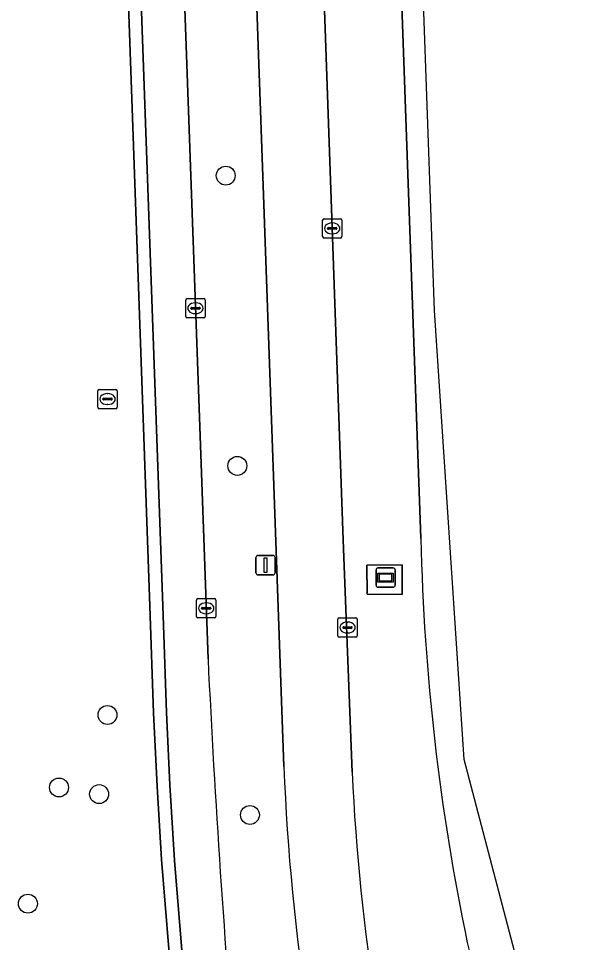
# Model space of a CAD drawing. Extents: x 160349 to 161355, y 381727 to 382854.
# Drawn here: x 161312.11 to 161340.95, y 382286.45 to 382334.24 of the extents above; entities that cross this region are included whole.
import ezdxf

# ---------------------------------------------------------------- set-up
doc = ezdxf.new("R2010")
doc.units = 0
for name, color, linetype in [('IMGEO_Berm_groen', 7, 'Continuous'), ('IMGEO_Boom', 7, 'Continuous'), ('IMGEO_Fietspad_gesloten', 7, 'Continuous'), ('IMGEO_Groenvoorziening', 7, 'Continuous'), ('IMGEO_Kolk', 7, 'Continuous'), ('IMGEO_Lichtmast', 7, 'Continuous'), ('IMGEO_Reclamebord', 7, 'Continuous'), ('IMGEO_Rijbaan_lokaal_gesloten', 7, 'Continuous'), ('IMGEO_Rioolput', 7, 'Continuous'), ('IMGEO_Voetpad_open', 7, 'Continuous')]:
    doc.layers.add(name, color=color, linetype=linetype)

msp = doc.modelspace()

# ---------------------------------------------------------------- linework, layer by layer
at = {"layer": 'IMGEO_Berm_groen'}
for points in [[(161318.45, 382398.178), (161321.926, 382301.113)], [(161325.875, 382393.982), (161328.927, 382307.262), (161329.384, 382295.255)], [(161332.941, 382307.348), (161330.052, 382388.106)], [(161325.857, 382295.549), (161322.615, 382386.648)]]:
    msp.add_lwpolyline(points, dxfattribs=at)
msp.add_lwpolyline([(161331.98, 382305.991), (161331.972, 382304.453), (161330.164, 382304.468), (161330.145, 382305.968)], close=True, dxfattribs=at)
for centre, radius, start, end in [((161448.135, 382310.011), 115.225, 181.32426, 191.79946), ((161892.924, 382328.511), 571.655, 182.74709, 184.96146), ((161435.824, 382299.756), 110.048, 182.19086, 195.77248), ((161440.724, 382300.52), 111.464, 182.70723, 195.29967), ((161470.153, 382317.094), 138.247, 192.80713, 198.49378)]:
    msp.add_arc(centre, radius, start, end, dxfattribs=at)
at = {"layer": 'IMGEO_Boom'}
for centre in [(161322.843, 382326.113), (161323.444, 382311.101), (161316.721, 382298.218), (161314.213, 382294.469), (161316.289, 382294.126), (161324.097, 382293.046), (161312.604, 382288.458)]:
    msp.add_circle(centre, 0.489, dxfattribs=at)
at = {"layer": 'IMGEO_Fietspad_gesloten'}
for points in [[(161321.926, 382301.113), (161318.45, 382398.178)], [(161316.294, 382395.637), (161319.579, 382303.861), (161319.771, 382298.34), (161319.95, 382294.602), (161320.188, 382290.699), (161322.18, 382266.442), (161322.676, 382260.402)]]:
    msp.add_lwpolyline(points, dxfattribs=at)
msp.add_arc((161892.924, 382328.511), 571.655, 182.74709, 184.96146, dxfattribs=at)
at = {"layer": 'IMGEO_Groenvoorziening'}
msp.add_lwpolyline([(161321.423, 382267.645), (161319.526, 382290.746), (161319.292, 382294.513), (161319.103, 382298.321), (161318.911, 382303.837), (161315.724, 382393.755)], dxfattribs=at)
at = {"layer": 'IMGEO_Kolk'}
for p, q in [((161327.855, 382322.959), (161327.855, 382323.811)), ((161327.93, 382323.885), (161328.782, 382323.885)), ((161328.856, 382323.811), (161328.856, 382322.959)), ((161328.114, 382323.379), (161328.114, 382323.391)), ((161328.552, 382323.342), (161328.154, 382323.342)), ((161328.157, 382323.428), (161328.555, 382323.428)), ((161328.343, 382323.665), (161328.368, 382323.665)), ((161328.598, 382323.391), (161328.598, 382323.379)), ((161328.782, 382322.885), (161327.93, 382322.885)), ((161328.366, 382323.105), (161328.341, 382323.105)), ((161320.776, 382318.828), (161320.776, 382319.68)), ((161320.851, 382319.754), (161321.703, 382319.754)), ((161321.264, 382319.534), (161321.289, 382319.534)), ((161321.777, 382319.68), (161321.777, 382318.828)), ((161321.035, 382319.248), (161321.035, 382319.26)), ((161321.473, 382319.211), (161321.075, 382319.211)), ((161321.078, 382319.297), (161321.476, 382319.297)), ((161321.287, 382318.974), (161321.262, 382318.974)), ((161321.519, 382319.26), (161321.519, 382319.248)), ((161321.703, 382318.754), (161320.851, 382318.754)), ((161321.332, 382303.31), (161321.332, 382304.162)), ((161321.407, 382304.236), (161322.259, 382304.236)), ((161322.333, 382304.162), (161322.333, 382303.31)), ((161321.591, 382303.73), (161321.591, 382303.742)), ((161322.029, 382303.693), (161321.631, 382303.693)), ((161321.634, 382303.779), (161322.032, 382303.779)), ((161321.82, 382304.016), (161321.845, 382304.016)), ((161322.075, 382303.742), (161322.075, 382303.73)), ((161322.259, 382303.236), (161321.407, 382303.236)), ((161321.843, 382303.456), (161321.818, 382303.456)), ((161328.722, 382303.24), (161329.574, 382303.24)), ((161328.647, 382302.314), (161328.647, 382303.166)), ((161328.906, 382302.734), (161328.906, 382302.746)), ((161328.949, 382302.783), (161329.347, 382302.783)), ((161329.135, 382303.02), (161329.16, 382303.02)), ((161329.39, 382302.746), (161329.39, 382302.734)), ((161329.648, 382303.166), (161329.648, 382302.314)), ((161329.344, 382302.697), (161328.946, 382302.697)), ((161329.158, 382302.46), (161329.133, 382302.46)), ((161329.574, 382302.24), (161328.722, 382302.24))]:
    msp.add_line(p, q, dxfattribs=at)
for points in [[(161327.855, 382322.959), (161327.855, 382323.811)], [(161327.93, 382323.885), (161328.782, 382323.885)], [(161328.856, 382323.811), (161328.856, 382322.959)], [(161328.782, 382322.885), (161327.93, 382322.885)], [(161320.776, 382318.828), (161320.776, 382319.68)], [(161320.851, 382319.754), (161321.703, 382319.754)], [(161321.777, 382319.68), (161321.777, 382318.828)], [(161321.703, 382318.754), (161320.851, 382318.754)], [(161321.332, 382303.31), (161321.332, 382304.162)], [(161321.407, 382304.236), (161322.259, 382304.236)], [(161322.333, 382304.162), (161322.333, 382303.31)], [(161322.259, 382303.236), (161321.407, 382303.236)], [(161328.722, 382303.24), (161329.574, 382303.24)], [(161328.647, 382302.314), (161328.647, 382303.166)], [(161329.648, 382303.166), (161329.648, 382302.314)], [(161329.574, 382302.24), (161328.722, 382302.24)]]:
    msp.add_lwpolyline(points, dxfattribs=at)
for centre, radius, start, end in [((161327.932, 382323.809), 0.0765, 91.552, 178.448), ((161327.932, 382323.809), 0.0765, 91.552, 178.448), ((161328.78, 382323.809), 0.0765, 1.552, 88.448), ((161328.78, 382323.809), 0.0765, 1.552, 88.448), ((161328.154, 382323.388), 0.0403, 85.8775, 175.7526), ((161328.151, 382323.378), 0.0366, 178.938, 274.7102), ((161328.555, 382323.385), 0.043, 264.8664, 352.4533), ((161328.559, 382323.39), 0.0386, 1.7309, 96.639), ((161327.932, 382322.961), 0.0765, 181.552, 268.448), ((161327.932, 382322.961), 0.0765, 181.552, 268.448), ((161328.78, 382322.961), 0.0765, 271.552, 358.448), ((161328.78, 382322.961), 0.0765, 271.552, 358.448), ((161320.853, 382319.678), 0.0765, 91.552, 178.448), ((161320.853, 382319.678), 0.0765, 91.552, 178.448), ((161321.701, 382319.678), 0.0765, 1.552, 88.448), ((161321.701, 382319.678), 0.0765, 1.552, 88.448), ((161321.075, 382319.257), 0.0403, 85.8775, 175.7526), ((161321.072, 382319.247), 0.0366, 178.938, 274.7102), ((161321.476, 382319.254), 0.043, 264.8664, 352.4533), ((161321.48, 382319.259), 0.0386, 1.7309, 96.639), ((161320.853, 382318.83), 0.0765, 181.552, 268.448), ((161320.853, 382318.83), 0.0765, 181.552, 268.448), ((161321.701, 382318.83), 0.0765, 271.552, 358.448), ((161321.701, 382318.83), 0.0765, 271.552, 358.448), ((161321.409, 382304.16), 0.0765, 91.552, 178.448), ((161321.409, 382304.16), 0.0765, 91.552, 178.448), ((161322.257, 382304.16), 0.0765, 1.552, 88.448), ((161322.257, 382304.16), 0.0765, 1.552, 88.448), ((161321.631, 382303.739), 0.0403, 85.8775, 175.7526), ((161321.628, 382303.729), 0.0366, 178.938, 274.7102), ((161322.032, 382303.736), 0.043, 264.8664, 352.4533), ((161322.036, 382303.741), 0.0386, 1.7309, 96.639), ((161321.409, 382303.312), 0.0765, 181.552, 268.448), ((161321.409, 382303.312), 0.0765, 181.552, 268.448), ((161322.257, 382303.312), 0.0765, 271.552, 358.448), ((161322.257, 382303.312), 0.0765, 271.552, 358.448), ((161328.724, 382303.164), 0.0765, 91.552, 178.448), ((161328.724, 382303.164), 0.0765, 91.552, 178.448), ((161329.572, 382303.164), 0.0765, 1.552, 88.448), ((161329.572, 382303.164), 0.0765, 1.552, 88.448), ((161328.946, 382302.743), 0.0403, 85.8775, 175.7526), ((161328.943, 382302.733), 0.0366, 178.938, 274.7102), ((161329.347, 382302.74), 0.043, 264.8664, 352.4533), ((161329.351, 382302.745), 0.0386, 1.7309, 96.639), ((161328.724, 382302.316), 0.0765, 181.552, 268.448), ((161328.724, 382302.316), 0.0765, 181.552, 268.448), ((161329.572, 382302.316), 0.0765, 271.552, 358.448), ((161329.572, 382302.316), 0.0765, 271.552, 358.448)]:
    msp.add_arc(centre, radius, start, end, dxfattribs=at)
for centre, major_axis, ratio, start_param, end_param in [((161328.342, 382323.385), (-0.387, 0.002), 0.722429, 4.712389, 7.853982), ((161328.367, 382323.385), (-0.39, 0.002), 0.717154, 1.570796, 4.712389), ((161321.263, 382319.254), (-0.387, 0.002), 0.722429, 4.712389, 7.853982), ((161321.288, 382319.254), (-0.39, 0.002), 0.717154, 1.570796, 4.712389), ((161321.819, 382303.736), (-0.387, 0.002), 0.722429, 4.712389, 7.853982), ((161321.844, 382303.736), (-0.39, 0.002), 0.717154, 1.570796, 4.712389), ((161329.134, 382302.74), (-0.387, 0.002), 0.722429, 4.712389, 7.853982), ((161329.159, 382302.74), (-0.39, 0.002), 0.717154, 1.570796, 4.712389)]:
    msp.add_ellipse(centre, major_axis=major_axis, ratio=ratio, start_param=start_param, end_param=end_param, dxfattribs=at)
at = {"layer": 'IMGEO_Lichtmast'}
for p, q in [((161324.404, 382305.566), (161324.404, 382306.366)), ((161324.404, 382306.366), (161324.404, 382305.566)), ((161324.504, 382306.466), (161325.294, 382306.466)), ((161325.294, 382306.466), (161324.504, 382306.466)), ((161325.394, 382306.366), (161325.394, 382305.566)), ((161325.394, 382305.566), (161325.394, 382306.366)), ((161325.294, 382305.466), (161324.504, 382305.466)), ((161324.504, 382305.466), (161325.294, 382305.466))]:
    msp.add_line(p, q, dxfattribs=at)
msp.add_lwpolyline([(161324.824, 382306.341), (161324.974, 382306.341), (161324.974, 382305.591), (161324.824, 382305.591), (161324.824, 382306.341)], dxfattribs=at)
for centre, start, end in [((161324.504, 382306.366), 90, 180), ((161324.504, 382306.366), 90, 180), ((161325.294, 382306.366), 0, 90), ((161325.294, 382306.366), 360, 90), ((161324.504, 382305.566), 180, 270), ((161324.504, 382305.566), 180, 270), ((161325.294, 382305.566), 270, 0), ((161325.294, 382305.566), 270, 0)]:
    msp.add_arc(centre, 0.1, start, end, dxfattribs=at)
at = {"layer": 'IMGEO_Reclamebord'}
for p, q in [((161330.623, 382304.927), (161330.623, 382305.727)), ((161330.623, 382305.727), (161330.623, 382304.927)), ((161330.723, 382305.827), (161331.513, 382305.827)), ((161331.513, 382305.827), (161330.723, 382305.827)), ((161331.613, 382305.727), (161331.613, 382304.927)), ((161331.613, 382304.927), (161331.613, 382305.727)), ((161331.513, 382304.827), (161330.723, 382304.827)), ((161330.723, 382304.827), (161331.513, 382304.827))]:
    msp.add_line(p, q, dxfattribs=at)
for points in [[(161330.724, 382305.559), (161331.512, 382305.559), (161331.512, 382305.095), (161330.724, 382305.095), (161330.724, 382305.559)], [(161330.789, 382305.494), (161330.789, 382305.16), (161331.447, 382305.16), (161331.447, 382305.494), (161330.789, 382305.494)]]:
    msp.add_lwpolyline(points, dxfattribs=at)
for centre, start, end in [((161330.723, 382305.727), 90, 180), ((161330.723, 382305.727), 90, 180), ((161331.513, 382305.727), 0, 90), ((161331.513, 382305.727), 360, 90), ((161330.723, 382304.927), 180, 270), ((161330.723, 382304.927), 180, 270), ((161331.513, 382304.927), 270, 0), ((161331.513, 382304.927), 270, 0)]:
    msp.add_arc(centre, 0.1, start, end, dxfattribs=at)
at = {"layer": 'IMGEO_Rijbaan_lokaal_gesloten'}
for points in [[(161329.384, 382295.255), (161328.927, 382307.262), (161325.875, 382393.982)], [(161340.949, 382273.977), (161335.187, 382295.912), (161333.648, 382319.136), (161331.185, 382388.125), (161330.052, 382388.106), (161332.941, 382307.348)], [(161322.615, 382386.648), (161325.857, 382295.549)]]:
    msp.add_lwpolyline(points, dxfattribs=at)
for centre, radius, start, end in [((161448.135, 382310.011), 115.225, 181.32426, 191.79946), ((161435.824, 382299.756), 110.048, 182.19086, 195.77248), ((161440.724, 382300.52), 111.464, 182.70723, 195.29967), ((161470.153, 382317.094), 138.247, 192.80713, 198.49378)]:
    msp.add_arc(centre, radius, start, end, dxfattribs=at)
at = {"layer": 'IMGEO_Rioolput'}
for p, q in [((161316.224, 382314.132), (161316.224, 382314.984)), ((161316.299, 382315.058), (161317.151, 382315.058)), ((161316.712, 382314.838), (161316.737, 382314.838)), ((161317.225, 382314.984), (161317.225, 382314.132)), ((161316.483, 382314.552), (161316.483, 382314.564)), ((161316.921, 382314.515), (161316.523, 382314.515)), ((161316.526, 382314.601), (161316.924, 382314.601)), ((161316.735, 382314.278), (161316.71, 382314.278)), ((161316.967, 382314.564), (161316.967, 382314.552)), ((161317.151, 382314.058), (161316.299, 382314.058))]:
    msp.add_line(p, q, dxfattribs=at)
for points in [[(161316.224, 382314.132), (161316.224, 382314.984)], [(161316.299, 382315.058), (161317.151, 382315.058)], [(161317.225, 382314.984), (161317.225, 382314.132)], [(161317.151, 382314.058), (161316.299, 382314.058)]]:
    msp.add_lwpolyline(points, dxfattribs=at)
for centre, radius, start, end in [((161316.301, 382314.982), 0.0765, 91.552, 178.448), ((161316.301, 382314.982), 0.0765, 91.552, 178.448), ((161317.149, 382314.982), 0.0765, 1.552, 88.448), ((161317.149, 382314.982), 0.0765, 1.552, 88.448), ((161316.523, 382314.561), 0.0403, 85.8775, 175.7526), ((161316.52, 382314.551), 0.0366, 178.938, 274.7102), ((161316.924, 382314.558), 0.043, 264.8664, 352.4533), ((161316.928, 382314.563), 0.0386, 1.7309, 96.639), ((161316.301, 382314.134), 0.0765, 181.552, 268.448), ((161316.301, 382314.134), 0.0765, 181.552, 268.448), ((161317.149, 382314.134), 0.0765, 271.552, 358.448), ((161317.149, 382314.134), 0.0765, 271.552, 358.448)]:
    msp.add_arc(centre, radius, start, end, dxfattribs=at)
for centre, major_axis, ratio, start_param, end_param in [((161316.711, 382314.558), (-0.387, 0.002), 0.722429, 4.712389, 7.853982), ((161316.736, 382314.558), (-0.39, 0.002), 0.717154, 1.570796, 4.712389)]:
    msp.add_ellipse(centre, major_axis=major_axis, ratio=ratio, start_param=start_param, end_param=end_param, dxfattribs=at)
at = {"layer": 'IMGEO_Voetpad_open'}
for points in [[(161320.484, 382265.894), (161322.18, 382266.442), (161320.188, 382290.699), (161319.95, 382294.602), (161319.771, 382298.34), (161319.579, 382303.861), (161316.294, 382395.637)], [(161315.724, 382393.755), (161318.911, 382303.837), (161319.103, 382298.321), (161319.292, 382294.513), (161319.526, 382290.746), (161321.423, 382267.645)]]:
    msp.add_lwpolyline(points, dxfattribs=at)
msp.add_lwpolyline([(161330.145, 382305.968), (161330.164, 382304.468), (161331.972, 382304.453), (161331.98, 382305.991)], close=True, dxfattribs=at)

doc.saveas('drawing.dxf')
